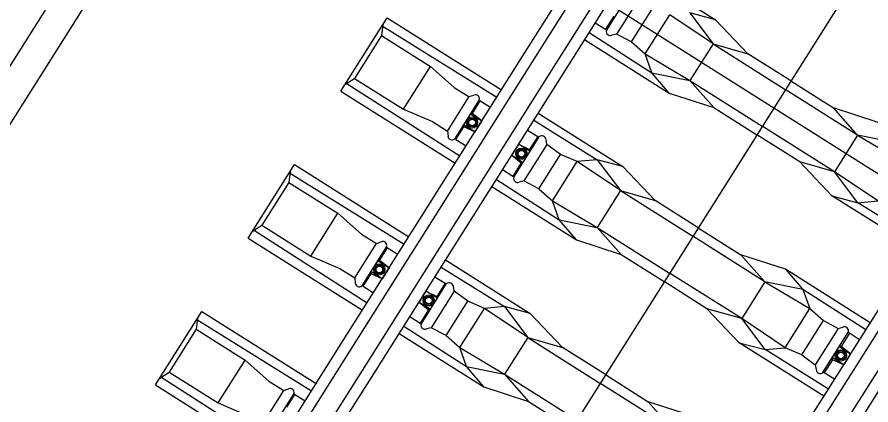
# Model space of a CAD drawing. Extents: x -746176 to -739709, y -1128407 to -1124482.
# Drawn here: x -743173.213 to -743170.262, y -1127093.259 to -1127091.92 of the extents above; entities that cross this region are included whole.
import ezdxf

# ---------------------------------------------------------------- set-up
doc = ezdxf.new("R2010")
doc.units = 0
for name, color, linetype in [('Vrstva 18', 7, 'Continuous'), ('Vrstva 36', 7, 'Continuous'), ('Vrstva 37', 7, 'Continuous'), ('Vrstva 38', 7, 'Continuous'), ('Vrstva 41', 7, 'Continuous')]:
    doc.layers.add(name, color=color, linetype=linetype)

msp = doc.modelspace()

# ---------------------------------------------------------------- linework, layer by layer
at = {"layer": 'Vrstva 18'}
msp.add_lwpolyline([(-743072.4868, -1126932.7514), (-743098.6471, -1126974.1456), (-743125.9402, -1127017.3839), (-743152.604, -1127059.6082), (-743175.0227, -1127095.1157), (-743199.1633, -1127133.3459), (-743215.971, -1127159.9412), (-743232.818, -1127186.5147), (-743247.4563, -1127209.8113), (-743254.52, -1127221.6389), (-743261.299, -1127233.6914), (-743264.1553, -1127239.1951), (-743264.862, -1127241.1083), (-743267.3367, -1127245.816), (-743268.2889, -1127247.1585), (-743271.7107, -1127253.7504), (-743281.1217, -1127274.1963), (-743291.9232, -1127301.4196), (-743296.7241, -1127315.2221), (-743301.1161, -1127329.1278), (-743306.7868, -1127349.5059)], dxfattribs=at)
at = {"layer": 'Vrstva 36'}
msp.add_lwpolyline([(-743171.4836, -1127089.3084), (-743174.8584, -1127094.6542)], dxfattribs=at)
at = {"layer": 'Vrstva 37'}
msp.add_lwpolyline([(-743172.7963, -1127090.8449), (-743168.3992, -1127093.6207)], dxfattribs=at)
at = {"layer": 'Vrstva 38'}
for p, q in [((-743171.4587, -1127092.0444), (-743171.1384, -1127091.537)), ((-743171.4256, -1127092.0653), (-743171.1054, -1127091.558)), ((-743171.3648, -1127092.1037), (-743171.0445, -1127091.5964)), ((-743171.3317, -1127092.1246), (-743171.0114, -1127091.6173)), ((-743171.0915, -1127091.7441), (-743170.7989, -1127091.9288)), ((-743171.0897, -1127092.0054), (-743171.015, -1127091.887)), ((-743171.0426, -1127092.0469), (-743170.9572, -1127091.9117)), ((-743170.8077, -1127092.012), (-743170.9572, -1127091.9117)), ((-743170.7989, -1127091.9288), (-743170.888, -1127091.9051)), ((-743170.888, -1127091.9051), (-743170.8077, -1127092.012)), ((-743172.0936, -1127092.1757), (-743171.9335, -1127091.922)), ((-743171.9335, -1127091.922), (-743171.5388, -1127092.1712)), ((-743171.2147, -1127091.9392), (-743171.1796, -1127091.9619)), ((-743170.7989, -1127091.9288), (-743170.6875, -1127092.0464)), ((-743171.9484, -1127091.9457), (-743171.9533, -1127091.9834)), ((-743171.9508, -1127091.95), (-743171.5548, -1127092.1966)), ((-743171.9533, -1127091.9834), (-743172.0468, -1127092.1314)), ((-743171.9533, -1127091.9834), (-743171.7842, -1127092.0902)), ((-743171.2516, -1127091.9978), (-743170.9591, -1127092.1825)), ((-743171.2361, -1127091.9731), (-743171.0188, -1127092.1122)), ((-743171.1413, -1127091.9784), (-743171.157, -1127091.9825)), ((-743171.0897, -1127092.0054), (-743171.1413, -1127091.9784)), ((-743170.8077, -1127092.012), (-743170.8877, -1127092.1388)), ((-743170.8077, -1127092.012), (-743170.6875, -1127092.0464)), ((-743170.8077, -1127092.012), (-743170.5579, -1127092.1697)), ((-743171.779, -1127092.5517), (-743171.4587, -1127092.0444)), ((-743171.0188, -1127092.1122), (-743171.0426, -1127092.0469)), ((-743170.5392, -1127092.1401), (-743170.6875, -1127092.0464)), ((-743171.8776, -1127092.2382), (-743171.7842, -1127092.0902)), ((-743171.7842, -1127092.0902), (-743171.7022, -1127092.1627)), ((-743171.7842, -1127092.0902), (-743171.7022, -1127092.1627)), ((-743171.7459, -1127092.5726), (-743171.4256, -1127092.0653)), ((-743171.685, -1127092.6111), (-743171.3647, -1127092.1037)), ((-743170.9591, -1127092.1825), (-743171.0188, -1127092.1122)), ((-743171.0188, -1127092.1122), (-743170.8877, -1127092.1388)), ((-743172.0787, -1127092.1521), (-743172.0468, -1127092.1314)), ((-743172.0757, -1127092.1479), (-743171.6828, -1127092.3994)), ((-743172.0468, -1127092.1314), (-743171.8776, -1127092.2382)), ((-743171.652, -1127092.6319), (-743171.3317, -1127092.1246)), ((-743170.8877, -1127092.1388), (-743170.805, -1127092.2325)), ((-743170.5392, -1127092.1401), (-743170.3909, -1127092.2337)), ((-743172.0936, -1127092.1757), (-743171.6989, -1127092.4249)), ((-743171.7022, -1127092.1627), (-743171.6508, -1127092.1948)), ((-743171.7022, -1127092.1627), (-743171.6508, -1127092.1948)), ((-743170.3081, -1127092.3274), (-743170.5579, -1127092.1697)), ((-743171.6507, -1127092.1947), (-743171.634, -1127092.1892)), ((-743171.6507, -1127092.1947), (-743171.634, -1127092.1892)), ((-743170.9591, -1127092.1825), (-743170.805, -1127092.2325)), ((-743171.6119, -1127092.2092), (-743171.5765, -1127092.231)), ((-743170.805, -1127092.2325), (-743170.6566, -1127092.3261)), ((-743170.2367, -1127092.2837), (-743170.3909, -1127092.2337)), ((-743170.3081, -1127092.3274), (-743170.3909, -1127092.2337)), ((-743171.8776, -1127092.2382), (-743171.777, -1127092.281)), ((-743171.6396, -1127092.2527), (-743171.646, -1127092.2536)), ((-743171.646, -1127092.2536), (-743171.6065, -1127092.2785)), ((-743171.6065, -1127092.2785), (-743171.6396, -1127092.2527)), ((-743171.4117, -1127092.2514), (-743171.1192, -1127092.4361)), ((-743171.777, -1127092.281), (-743171.7258, -1127092.3136)), ((-743171.6687, -1127092.2989), (-743171.6699, -1127092.2916)), ((-743171.6305, -1127092.3165), (-743171.6699, -1127092.2916)), ((-743171.6065, -1127092.2785), (-743171.6305, -1127092.3165)), ((-743171.4273, -1127092.276), (-743171.2083, -1127092.4124)), ((-743171.7258, -1127092.3136), (-743171.7236, -1127092.3311)), ((-743171.6305, -1127092.3165), (-743171.6687, -1127092.2989)), ((-743171.4487, -1127092.31), (-743171.4132, -1127092.3319)), ((-743170.5083, -1127092.4197), (-743170.6566, -1127092.3261)), ((-743171.6961, -1127092.3424), (-743171.6611, -1127092.365)), ((-743171.3818, -1127092.3594), (-743171.3848, -1127092.3435)), ((-743170.3081, -1127092.3274), (-743170.3881, -1127092.4542)), ((-743170.3081, -1127092.3274), (-743170.1532, -1127092.4192)), ((-743170.177, -1127092.3539), (-743170.3081, -1127092.3274)), ((-743171.4795, -1127092.3587), (-743171.5035, -1127092.3967)), ((-743171.44, -1127092.3837), (-743171.4795, -1127092.3587)), ((-743171.4795, -1127092.3587), (-743171.442, -1127092.3776)), ((-743171.442, -1127092.3776), (-743171.44, -1127092.3837)), ((-743171.3352, -1127092.3943), (-743171.3818, -1127092.3594)), ((-743171.5035, -1127092.3967), (-743171.464, -1127092.4216)), ((-743171.5035, -1127092.3967), (-743171.4711, -1127092.4237)), ((-743171.41, -1127092.5127), (-743171.3352, -1127092.3943)), ((-743171.2775, -1127092.419), (-743171.3352, -1127092.3943)), ((-743171.2083, -1127092.4124), (-743171.2775, -1127092.419)), ((-743171.1192, -1127092.4361), (-743171.2083, -1127092.4124)), ((-743171.2083, -1127092.4124), (-743171.1279, -1127092.5193)), ((-743172.4139, -1127092.683), (-743172.2538, -1127092.4294)), ((-743172.2538, -1127092.4294), (-743171.859, -1127092.6786)), ((-743171.4711, -1127092.4237), (-743171.464, -1127092.4216)), ((-743171.3629, -1127092.5543), (-743171.2775, -1127092.419)), ((-743171.1279, -1127092.5193), (-743171.2775, -1127092.419)), ((-743171.1192, -1127092.4361), (-743171.0078, -1127092.5537)), ((-743170.3969, -1127092.5374), (-743170.5083, -1127092.4197)), ((-743170.3881, -1127092.4542), (-743170.5083, -1127092.4197)), ((-743172.2687, -1127092.453), (-743172.2736, -1127092.4908)), ((-743172.2711, -1127092.4574), (-743171.8751, -1127092.7039)), ((-743171.5349, -1127092.4466), (-743171.4998, -1127092.4692)), ((-743170.3078, -1127092.5611), (-743170.3881, -1127092.4542)), ((-743172.2736, -1127092.4908), (-743172.367, -1127092.6387)), ((-743172.2736, -1127092.4908), (-743172.1045, -1127092.5975)), ((-743171.5563, -1127092.4804), (-743171.3391, -1127092.6196)), ((-743171.4615, -1127092.4857), (-743171.4772, -1127092.4898)), ((-743171.41, -1127092.5127), (-743171.4615, -1127092.4857)), ((-743171.5719, -1127092.5051), (-743171.2793, -1127092.6898)), ((-743171.1279, -1127092.5193), (-743171.208, -1127092.6461)), ((-743171.1279, -1127092.5193), (-743171.0078, -1127092.5537)), ((-743171.1279, -1127092.5193), (-743170.8781, -1127092.677)), ((-743172.0992, -1127093.059), (-743171.7789, -1127092.5517)), ((-743171.3391, -1127092.6196), (-743171.3629, -1127092.5543)), ((-743170.8594, -1127092.6474), (-743171.0078, -1127092.5537)), ((-743170.3969, -1127092.5374), (-743170.3078, -1127092.5611)), ((-743170.1043, -1127092.7221), (-743170.3969, -1127092.5374)), ((-743170.3078, -1127092.5611), (-743170.2386, -1127092.5545)), ((-743170.0888, -1127092.6974), (-743170.3078, -1127092.5611)), ((-743172.0662, -1127093.0799), (-743171.7459, -1127092.5726)), ((-743172.1979, -1127092.7455), (-743172.1045, -1127092.5975)), ((-743172.1045, -1127092.5975), (-743172.0225, -1127092.67)), ((-743172.1045, -1127092.5975), (-743172.0225, -1127092.67)), ((-743172.0053, -1127093.1184), (-743171.685, -1127092.611)), ((-743171.2793, -1127092.6898), (-743171.3391, -1127092.6196)), ((-743171.3391, -1127092.6196), (-743171.208, -1127092.6461)), ((-743172.399, -1127092.6594), (-743172.367, -1127092.6387)), ((-743172.367, -1127092.6387), (-743172.1979, -1127092.7455)), ((-743171.9722, -1127093.1393), (-743171.6519, -1127092.6319)), ((-743171.208, -1127092.6461), (-743171.1252, -1127092.7398)), ((-743170.8594, -1127092.6474), (-743170.7111, -1127092.741)), ((-743172.396, -1127092.6552), (-743172.0031, -1127092.9068)), ((-743172.0225, -1127092.67), (-743171.9711, -1127092.7022)), ((-743172.0225, -1127092.67), (-743171.9711, -1127092.7022)), ((-743170.6283, -1127092.8347), (-743170.8781, -1127092.677)), ((-743172.4139, -1127092.683), (-743172.0192, -1127092.9322)), ((-743171.971, -1127092.7021), (-743171.9543, -1127092.6965)), ((-743171.971, -1127092.7021), (-743171.9543, -1127092.6965)), ((-743171.2793, -1127092.6898), (-743171.1252, -1127092.7398)), ((-743171.9322, -1127092.7165), (-743171.8968, -1127092.7384)), ((-743172.1979, -1127092.7455), (-743172.0972, -1127092.7884)), ((-743171.9599, -1127092.7601), (-743171.9662, -1127092.7609)), ((-743171.9662, -1127092.7609), (-743171.9267, -1127092.7858)), ((-743171.9267, -1127092.7858), (-743171.9599, -1127092.7601)), ((-743171.732, -1127092.7587), (-743171.4395, -1127092.9434)), ((-743171.1252, -1127092.7398), (-743170.9769, -1127092.8334)), ((-743170.557, -1127092.791), (-743170.7111, -1127092.741)), ((-743170.6283, -1127092.8347), (-743170.7111, -1127092.741)), ((-743172.0972, -1127092.7884), (-743172.0461, -1127092.8209)), ((-743171.9267, -1127092.7858), (-743171.9507, -1127092.8238)), ((-743171.7475, -1127092.7833), (-743171.5285, -1127092.9197)), ((-743170.557, -1127092.791), (-743170.4973, -1127092.8612)), ((-743170.2644, -1127092.9757), (-743170.557, -1127092.791)), ((-743172.0461, -1127092.8209), (-743172.0439, -1127092.8384)), ((-743171.989, -1127092.8062), (-743171.9902, -1127092.7989)), ((-743171.9507, -1127092.8238), (-743171.9902, -1127092.7989)), ((-743171.9507, -1127092.8238), (-743171.989, -1127092.8062)), ((-743171.769, -1127092.8173), (-743171.7334, -1127092.8392)), ((-743172.0163, -1127092.8498), (-743171.9814, -1127092.8723)), ((-743171.7021, -1127092.8667), (-743171.7051, -1127092.8508)), ((-743170.8286, -1127092.9271), (-743170.9769, -1127092.8334)), ((-743170.6283, -1127092.8347), (-743170.7084, -1127092.9615)), ((-743170.6283, -1127092.8347), (-743170.4734, -1127092.9265)), ((-743170.4973, -1127092.8612), (-743170.6283, -1127092.8347)), ((-743170.5047, -1127093.3562), (-743170.1844, -1127092.8489)), ((-743171.7998, -1127092.8661), (-743171.8237, -1127092.904)), ((-743171.7603, -1127092.891), (-743171.7998, -1127092.8661)), ((-743171.7998, -1127092.8661), (-743171.7622, -1127092.8849)), ((-743171.7622, -1127092.8849), (-743171.7603, -1127092.891)), ((-743171.6555, -1127092.9016), (-743171.7021, -1127092.8667)), ((-743170.4973, -1127092.8612), (-743170.4734, -1127092.9265)), ((-743170.28, -1127093.0003), (-743170.4973, -1127092.8612)), ((-743170.4716, -1127093.3771), (-743170.1513, -1127092.8697)), ((-743171.8237, -1127092.904), (-743171.7842, -1127092.929)), ((-743171.8237, -1127092.904), (-743171.7914, -1127092.931)), ((-743171.7302, -1127093.02), (-743171.6555, -1127092.9016)), ((-743171.5977, -1127092.9263), (-743171.6555, -1127092.9016)), ((-743170.4107, -1127093.4155), (-743170.0904, -1127092.9082)), ((-743172.7342, -1127093.1904), (-743172.574, -1127092.9367)), ((-743172.574, -1127092.9367), (-743172.1793, -1127093.1859)), ((-743171.7914, -1127092.931), (-743171.7842, -1127092.929)), ((-743171.6832, -1127093.0616), (-743171.5977, -1127092.9263)), ((-743171.5285, -1127092.9197), (-743171.5977, -1127092.9263)), ((-743171.4482, -1127093.0266), (-743171.5977, -1127092.9263)), ((-743171.4395, -1127092.9434), (-743171.5285, -1127092.9197)), ((-743171.5285, -1127092.9197), (-743171.4482, -1127093.0266)), ((-743171.4395, -1127092.9434), (-743171.328, -1127093.0611)), ((-743170.7171, -1127093.0447), (-743170.8286, -1127092.9271)), ((-743170.7084, -1127092.9615), (-743170.8286, -1127092.9271)), ((-743170.5589, -1127093.0618), (-743170.4734, -1127092.9265)), ((-743170.4734, -1127092.9265), (-743170.4264, -1127092.9681)), ((-743170.3776, -1127093.4364), (-743170.0574, -1127092.929)), ((-743172.589, -1127092.9604), (-743172.5939, -1127092.9981)), ((-743172.5913, -1127092.9647), (-743172.1953, -1127093.2113)), ((-743171.8552, -1127092.9539), (-743171.8201, -1127092.9765)), ((-743170.6281, -1127093.0684), (-743170.7084, -1127092.9615)), ((-743170.5011, -1127093.0865), (-743170.4264, -1127092.9681)), ((-743170.4264, -1127092.9681), (-743170.3748, -1127092.9951)), ((-743172.5939, -1127092.9981), (-743172.6873, -1127093.1461)), ((-743172.5939, -1127092.9981), (-743172.4247, -1127093.1048)), ((-743171.8766, -1127092.9878), (-743171.6593, -1127093.1269)), ((-743171.7818, -1127092.993), (-743171.7975, -1127092.9972)), ((-743171.7302, -1127093.02), (-743171.7818, -1127092.993)), ((-743170.3748, -1127092.9951), (-743170.3591, -1127092.991)), ((-743171.8922, -1127093.0124), (-743171.5996, -1127093.1971)), ((-743171.4482, -1127093.0266), (-743171.5283, -1127093.1534)), ((-743171.4482, -1127093.0266), (-743171.328, -1127093.0611)), ((-743171.4482, -1127093.0266), (-743171.1984, -1127093.1843)), ((-743170.3014, -1127093.0342), (-743170.3365, -1127093.0116)), ((-743172.4195, -1127093.5664), (-743172.0992, -1127093.059)), ((-743171.6593, -1127093.1269), (-743171.6832, -1127093.0616)), ((-743171.1797, -1127093.1547), (-743171.328, -1127093.0611)), ((-743170.7171, -1127093.0447), (-743170.6281, -1127093.0684)), ((-743170.4246, -1127093.2294), (-743170.7171, -1127093.0447)), ((-743170.6281, -1127093.0684), (-743170.5589, -1127093.0618)), ((-743170.3653, -1127093.0573), (-743170.3717, -1127093.0581)), ((-743170.3717, -1127093.0581), (-743170.3322, -1127093.083)), ((-743170.3322, -1127093.083), (-743170.3653, -1127093.0573)), ((-743172.3864, -1127093.5872), (-743172.0662, -1127093.0799)), ((-743170.409, -1127093.2047), (-743170.6281, -1127093.0684)), ((-743170.5011, -1127093.0865), (-743170.4545, -1127093.1214)), ((-743170.3322, -1127093.083), (-743170.3562, -1127093.121)), ((-743172.5182, -1127093.2528), (-743172.4247, -1127093.1048)), ((-743172.4247, -1127093.1048), (-743172.3428, -1127093.1773)), ((-743172.4247, -1127093.1048), (-743172.3428, -1127093.1773)), ((-743172.3255, -1127093.6257), (-743172.0053, -1127093.1183)), ((-743170.4545, -1127093.1214), (-743170.4515, -1127093.1373)), ((-743170.3944, -1127093.1034), (-743170.3957, -1127093.0961)), ((-743170.3562, -1127093.121), (-743170.3957, -1127093.0961)), ((-743170.3562, -1127093.121), (-743170.3944, -1127093.1034)), ((-743172.7192, -1127093.1667), (-743172.6873, -1127093.1461)), ((-743172.6873, -1127093.1461), (-743172.5182, -1127093.2528)), ((-743172.2925, -1127093.6466), (-743171.9722, -1127093.1392)), ((-743171.5996, -1127093.1971), (-743171.6593, -1127093.1269)), ((-743171.6593, -1127093.1269), (-743171.5283, -1127093.1534)), ((-743170.3876, -1127093.1708), (-743170.4232, -1127093.1489)), ((-743172.7162, -1127093.1625), (-743172.3234, -1127093.4141)), ((-743172.3428, -1127093.1773), (-743172.2913, -1127093.2095)), ((-743172.3428, -1127093.1773), (-743172.2913, -1127093.2095)), ((-743171.5283, -1127093.1534), (-743171.4455, -1127093.2471)), ((-743171.1797, -1127093.1547), (-743171.0314, -1127093.2483)), ((-743172.7342, -1127093.1904), (-743172.3394, -1127093.4396)), ((-743172.2913, -1127093.2094), (-743172.2746, -1127093.2038)), ((-743172.2913, -1127093.2094), (-743172.2746, -1127093.2038)), ((-743171.5996, -1127093.1971), (-743171.4455, -1127093.2471)), ((-743170.9486, -1127093.342), (-743171.1984, -1127093.1843)), ((-743172.2525, -1127093.2238), (-743172.217, -1127093.2457)), ((-743172.5182, -1127093.2528), (-743172.4175, -1127093.2957)), ((-743171.4455, -1127093.2471), (-743171.2972, -1127093.3407)), ((-743170.8773, -1127093.2983), (-743171.0314, -1127093.2483)), ((-743170.9486, -1127093.342), (-743171.0314, -1127093.2483))]:
    msp.add_line(p, q, dxfattribs=at)
for points in [[(-743171.1763, -1127091.966), (-743171.0878, -1127091.8258)], [(-743171.0615, -1127091.8521), (-743171.1413, -1127091.9784)], [(-743171.1508, -1127091.9164), (-743171.1796, -1127091.9619)], [(-743171.1796, -1127091.9619), (-743171.1763, -1127091.966)], [(-743171.0897, -1127092.0054), (-743171.0426, -1127092.0469), (-743170.8877, -1127092.1388), (-743170.6379, -1127092.2965)], [(-743171.7258, -1127092.3136), (-743171.6507, -1127092.1947)], [(-743171.6155, -1127092.2052), (-743171.7011, -1127092.341)], [(-743171.6119, -1127092.2092), (-743171.6155, -1127092.2052)], [(-743171.6119, -1127092.2092), (-743171.6155, -1127092.2052)], [(-743171.6395, -1127092.2528), (-743171.6119, -1127092.2092)], [(-743170.1808, -1127092.5792), (-743170.2386, -1127092.5545), (-743170.3881, -1127092.4542), (-743170.6379, -1127092.2965)], [(-743171.6961, -1127092.3424), (-743171.6686, -1127092.2989)], [(-743171.6961, -1127092.3424), (-743171.7011, -1127092.341)], [(-743171.4966, -1127092.4733), (-743171.4081, -1127092.3331)], [(-743171.4132, -1127092.3319), (-743171.442, -1127092.3776)], [(-743171.4132, -1127092.3319), (-743171.4081, -1127092.3331)], [(-743171.3818, -1127092.3594), (-743171.4615, -1127092.4857)], [(-743171.4711, -1127092.4237), (-743171.4998, -1127092.4692)], [(-743171.4998, -1127092.4692), (-743171.4966, -1127092.4733)], [(-743171.41, -1127092.5127), (-743171.3629, -1127092.5543), (-743171.208, -1127092.6461), (-743170.9582, -1127092.8038)], [(-743172.0461, -1127092.8209), (-743171.971, -1127092.7021)], [(-743171.9357, -1127092.7126), (-743172.0214, -1127092.8483)], [(-743171.9598, -1127092.7601), (-743171.9322, -1127092.7165)], [(-743171.9322, -1127092.7165), (-743171.9357, -1127092.7126)], [(-743171.9322, -1127092.7165), (-743171.9357, -1127092.7126)], [(-743172.0163, -1127092.8498), (-743171.9889, -1127092.8062)], [(-743170.5011, -1127093.0865), (-743170.5589, -1127093.0618), (-743170.7084, -1127092.9615), (-743170.9582, -1127092.8038)], [(-743172.0163, -1127092.8498), (-743172.0214, -1127092.8483)], [(-743171.8168, -1127092.9806), (-743171.7283, -1127092.8404)], [(-743171.7334, -1127092.8392), (-743171.7622, -1127092.8849)], [(-743171.7334, -1127092.8392), (-743171.7283, -1127092.8404)], [(-743171.7021, -1127092.8667), (-743171.7818, -1127092.993)], [(-743171.7914, -1127092.931), (-743171.8201, -1127092.9765)], [(-743171.8201, -1127092.9765), (-743171.8168, -1127092.9806)], [(-743170.3748, -1127092.9951), (-743170.4545, -1127093.1214)], [(-743171.7302, -1127093.02), (-743171.6832, -1127093.0616), (-743171.5283, -1127093.1534), (-743171.2785, -1127093.3111)], [(-743170.4283, -1127093.1477), (-743170.3398, -1127093.0075)], [(-743170.3365, -1127093.0116), (-743170.3653, -1127093.0573)], [(-743170.3365, -1127093.0116), (-743170.3398, -1127093.0075)], [(-743170.3944, -1127093.1034), (-743170.4232, -1127093.1489)], [(-743170.4232, -1127093.1489), (-743170.4283, -1127093.1477)], [(-743172.3663, -1127093.3283), (-743172.2913, -1127093.2094)], [(-743172.256, -1127093.2199), (-743172.3417, -1127093.3556)], [(-743172.28, -1127093.2675), (-743172.2525, -1127093.2238)], [(-743172.2525, -1127093.2238), (-743172.256, -1127093.2199)], [(-743172.2525, -1127093.2238), (-743172.256, -1127093.2199)]]:
    msp.add_lwpolyline(points, dxfattribs=at)
for centre, radius in [((-743171.6406, -1127092.2839), 0.0195), ((-743171.6406, -1127092.2839), 0.0155), ((-743171.6406, -1127092.2839), 0.0115), ((-743171.47, -1127092.3917), 0.0195), ((-743171.47, -1127092.3917), 0.0155), ((-743171.47, -1127092.3917), 0.0115), ((-743171.9609, -1127092.7912), 0.0195), ((-743171.9609, -1127092.7912), 0.0155), ((-743171.9609, -1127092.7912), 0.0115), ((-743171.7902, -1127092.8991), 0.0195), ((-743171.7902, -1127092.8991), 0.0155), ((-743171.7902, -1127092.8991), 0.0115), ((-743170.3661, -1127093.0886), 0.0195), ((-743170.3661, -1127093.0886), 0.0155), ((-743170.3661, -1127093.0886), 0.0115)]:
    msp.add_circle(centre, radius, dxfattribs=at)
for centre, radius, start, end in [((-743171.1624, -1127091.9693), 0.0143, 166.7249, 292.2532), ((-743171.6286, -1127092.2017), 0.0137, 345.0759, 113.2979), ((-743171.6286, -1127092.2017), 0.0137, 345.0759, 113.2979), ((-743171.71, -1127092.3306), 0.0137, 182.1748, 310.3968), ((-743171.3991, -1127092.3443), 0.0143, 3.2195, 128.7478), ((-743171.4826, -1127092.4766), 0.0143, 166.7249, 292.2532), ((-743171.9489, -1127092.709), 0.0137, 345.0759, 113.2979), ((-743171.9489, -1127092.709), 0.0137, 345.0759, 113.2979), ((-743172.0302, -1127092.8379), 0.0137, 182.1748, 310.3968), ((-743171.7194, -1127092.8516), 0.0143, 3.2195, 128.7478), ((-743171.8029, -1127092.9839), 0.0143, 166.7249, 292.2532), ((-743170.3537, -1127093.0042), 0.0143, 346.7248, 112.2532), ((-743170.4372, -1127093.1365), 0.0143, 183.2195, 308.7478), ((-743172.2692, -1127093.2164), 0.0137, 345.0759, 113.2979), ((-743172.2692, -1127093.2164), 0.0137, 345.0759, 113.2979)]:
    msp.add_arc(centre, radius, start, end, dxfattribs=at)
at = {"layer": 'Vrstva 41'}
msp.add_lwpolyline([(-743169.5301, -1127090.5416), (-743178.7118, -1127105.0859)], dxfattribs=at)

doc.saveas('drawing.dxf')
